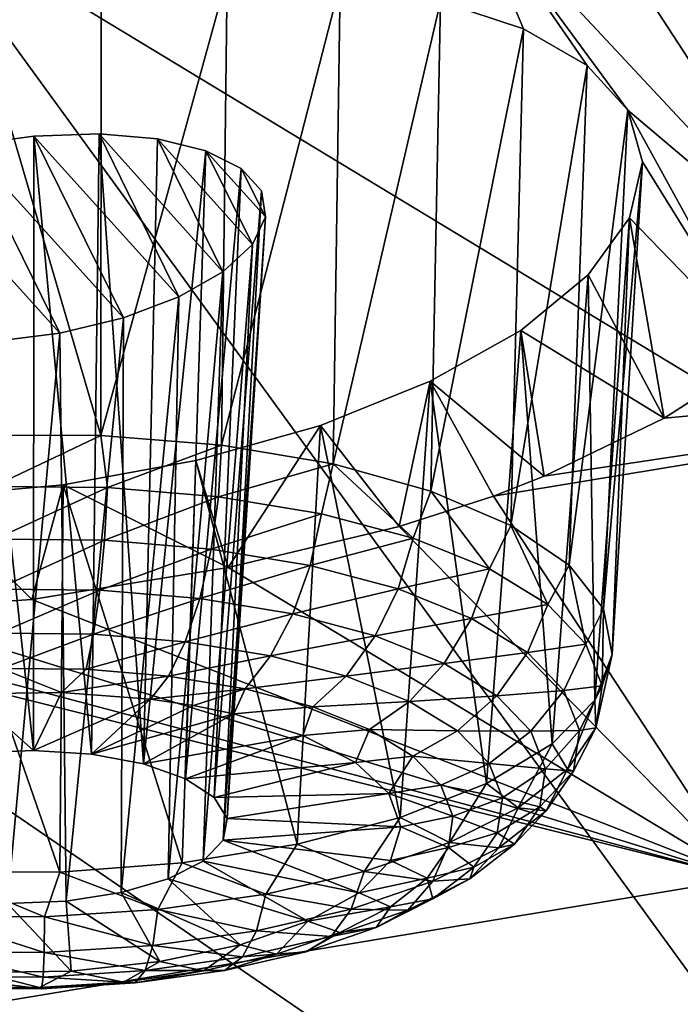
# Model space of a CAD drawing. Header units: metres. Extents: x -106 to 264, y -111 to 81.
# Tile 390 of 549: x 213.17 to 214.76, y 13.18 to 15.56. Entities that reach past the tile are written whole.
import ezdxf

# ---------------------------------------------------------------- set-up
doc = ezdxf.new("R2010")
doc.units = ezdxf.units.M
doc.layers.add('solid_20422013', color=7, linetype='CONTINUOUS')

msp = doc.modelspace()

# ---------------------------------------------------------------- linework, layer by layer
at = {"layer": 'solid_20422013'}
for points in [[(218.762115, 12.291138, 238.403961), (215.270538, 16.249247, 232.649216), (212.900543, 15.840211, 233.786911)], [(214.381882, 15.535535, 164.420288), (214.181198, 15.601542, 164.203796), (214.239532, 15.875451, 163.603882)], [(215.13942, 14.9111, 166.056503), (214.239532, 15.875451, 163.603882), (214.539581, 15.832548, 163.805923)], [(214.63327, 15.338766, 164.944534), (214.239532, 15.875451, 163.603882), (215.13942, 14.9111, 166.056503)], [(214.535217, 15.447145, 164.669815), (214.381882, 15.535535, 164.420288), (214.239532, 15.875451, 163.603882)], [(214.63327, 15.338766, 164.944534), (214.535217, 15.447145, 164.669815), (214.239532, 15.875451, 163.603882)], [(215.844086, 11.795864, 239.781464), (212.900543, 15.840211, 233.786911), (210.43573, 15.501623, 234.728928)], [(215.844086, 11.795864, 239.781464), (218.762115, 12.291138, 238.403961), (212.900543, 15.840211, 233.786911)], [(215.253448, 15.077964, 165.725983), (214.539581, 15.832548, 163.805923), (214.799408, 15.7631, 164.052795)], [(215.13942, 14.9111, 166.056503), (214.539581, 15.832548, 163.805923), (215.253448, 15.077964, 165.725983)], [(213.361847, 14.554174, 163.459473), (213.362549, 15.652577, 163.810898), (213.666855, 15.661923, 163.893936)], [(213.652664, 14.530636, 163.528091), (213.361847, 14.554174, 163.459473), (213.666855, 15.661923, 163.893936)], [(213.652664, 14.530636, 163.528091), (213.666855, 15.661923, 163.893936), (213.939331, 15.644722, 164.025925)], [(213.361847, 14.554174, 163.459473), (213.049881, 15.619133, 163.787521), (213.362549, 15.652577, 163.810898)], [(213.922058, 14.485106, 163.651321), (213.652664, 14.530636, 163.528091), (213.939331, 15.644722, 164.025925)], [(213.922058, 14.485106, 163.651321), (213.939331, 15.644722, 164.025925), (214.181198, 15.601542, 164.203796)], [(213.361847, 14.554174, 163.459473), (213.062332, 14.554694, 163.448486), (213.049881, 15.619133, 163.787521)], [(214.158249, 14.419577, 163.823792), (213.922058, 14.485106, 163.651321), (214.181198, 15.601542, 164.203796)], [(214.158249, 14.419577, 163.823792), (214.181198, 15.601542, 164.203796), (214.381882, 15.535535, 164.420288)], [(214.350937, 14.336911, 164.037964), (214.158249, 14.419577, 163.823792), (214.381882, 15.535535, 164.420288)], [(214.350937, 14.336911, 164.037964), (214.381882, 15.535535, 164.420288), (214.535217, 15.447145, 164.669815)], [(212.812897, 11.385986, 240.921783), (215.844086, 11.795864, 239.781464), (210.43573, 15.501623, 234.728928)], [(214.491699, 14.240722, 164.284485), (214.350937, 14.336911, 164.037964), (214.535217, 15.447145, 164.669815)], [(214.491699, 14.240722, 164.284485), (214.535217, 15.447145, 164.669815), (214.63327, 15.338766, 164.944534)], [(214.574356, 14.135213, 164.552567), (214.491699, 14.240722, 164.284485), (214.63327, 15.338766, 164.944534)], [(214.574356, 14.135213, 164.552567), (214.63327, 15.338766, 164.944534), (214.668777, 15.214644, 165.233185)], [(214.63327, 15.338766, 164.944534), (215.13942, 14.9111, 166.056503), (214.958298, 14.748164, 166.358368)], [(214.668777, 15.214644, 165.233185), (214.63327, 15.338766, 164.944534), (214.958298, 14.748164, 166.358368)], [(213.199936, 15.276686, 164.621887), (213.338882, 13.784596, 164.175735), (213.357681, 15.282424, 164.66011)], [(213.199936, 15.276686, 164.621887), (213.357681, 15.282424, 164.66011), (213.550156, 14.888766, 165.613358)], [(213.357681, 15.282424, 164.66011), (213.338882, 13.784596, 164.175735), (213.46434, 13.761168, 164.238724)], [(213.498383, 15.270347, 164.732849), (213.357681, 15.282424, 164.66011), (213.46434, 13.761168, 164.238724)], [(213.656326, 14.949225, 165.508865), (213.357681, 15.282424, 164.66011), (213.498383, 15.270347, 164.732849)], [(213.550156, 14.888766, 165.613358), (213.357681, 15.282424, 164.66011), (213.656326, 14.949225, 165.508865)], [(213.039505, 15.255006, 164.623184), (213.1996, 13.793808, 164.148056), (213.199936, 15.276686, 164.621887)], [(213.039505, 15.255006, 164.623184), (213.199936, 15.276686, 164.621887), (213.416107, 14.838135, 165.687622)], [(213.199936, 15.276686, 164.621887), (213.1996, 13.793808, 164.148056), (213.338882, 13.784596, 164.175735)], [(213.199936, 15.276686, 164.621887), (213.550156, 14.888766, 165.613358), (213.416107, 14.838135, 165.687622)], [(213.615219, 15.241399, 164.834869), (213.498383, 15.270347, 164.732849), (213.46434, 13.761168, 164.238724)], [(213.727432, 15.015252, 165.381821), (213.498383, 15.270347, 164.732849), (213.615219, 15.241399, 164.834869)], [(213.656326, 14.949225, 165.508865), (213.498383, 15.270347, 164.732849), (213.727432, 15.015252, 165.381821)], [(212.887451, 15.217246, 164.663055), (213.039505, 15.255006, 164.623184), (213.263199, 14.801023, 165.726242)], [(213.039505, 15.255006, 164.623184), (213.057739, 13.788058, 164.157944), (213.1996, 13.793808, 164.148056)], [(213.039505, 15.255006, 164.623184), (213.416107, 14.838135, 165.687622), (213.263199, 14.801023, 165.726242)], [(213.615219, 15.241399, 164.834869), (213.46434, 13.761168, 164.238724), (213.565781, 13.725422, 164.331924)], [(213.700455, 15.198546, 164.958694), (213.615219, 15.241399, 164.834869), (213.565781, 13.725422, 164.331924)], [(213.758987, 15.081717, 165.241211), (213.615219, 15.241399, 164.834869), (213.700455, 15.198546, 164.958694)], [(213.727432, 15.015252, 165.381821), (213.615219, 15.241399, 164.834869), (213.758987, 15.081717, 165.241211)], [(212.887451, 15.217246, 164.663055), (213.263199, 14.801023, 165.726242), (213.101974, 14.780726, 165.726349)], [(214.595322, 14.024996, 164.83049), (214.574356, 14.135213, 164.552567), (214.668777, 15.214644, 165.233185)], [(214.595322, 14.024996, 164.83049), (214.668777, 15.214644, 165.233185), (214.6371, 15.079438, 165.5233)], [(214.6371, 15.079438, 165.5233), (214.668777, 15.214644, 165.233185), (214.958298, 14.748164, 166.358368)], [(213.700455, 15.198546, 164.958694), (213.565781, 13.725422, 164.331924), (213.634995, 13.680254, 164.447784)], [(213.749512, 15.144435, 165.096863), (213.700455, 15.198546, 164.958694), (213.634995, 13.680254, 164.447784)], [(213.758987, 15.081717, 165.241211), (213.700455, 15.198546, 164.958694), (213.749512, 15.144435, 165.096863)], [(213.749512, 15.144435, 165.096863), (213.634995, 13.680254, 164.447784), (213.666367, 13.629323, 164.576904)], [(213.758987, 15.081717, 165.241211), (213.749512, 15.144435, 165.096863), (213.666367, 13.629323, 164.576904)], [(213.758987, 15.081717, 165.241211), (213.666367, 13.629323, 164.576904), (213.657364, 13.576756, 164.708847)], [(213.727432, 15.015252, 165.381821), (213.758987, 15.081717, 165.241211), (213.657364, 13.576756, 164.708847)], [(214.538071, 14.941849, 165.798813), (214.6371, 15.079438, 165.5233), (214.720764, 14.596025, 166.621048)], [(214.553665, 13.914886, 165.106125), (214.6371, 15.079438, 165.5233), (214.538071, 14.941849, 165.798813)], [(214.553665, 13.914886, 165.106125), (214.595322, 14.024996, 164.83049), (214.6371, 15.079438, 165.5233)], [(214.6371, 15.079438, 165.5233), (214.958298, 14.748164, 166.358368), (214.720764, 14.596025, 166.621048)], [(213.727432, 15.015252, 165.381821), (213.657364, 13.576756, 164.708847), (213.608719, 13.52681, 164.832916)], [(213.656326, 14.949225, 165.508865), (213.727432, 15.015252, 165.381821), (213.608719, 13.52681, 164.832916)], [(213.656326, 14.949225, 165.508865), (213.608719, 13.52681, 164.832916), (213.524368, 13.483532, 164.939056)], [(213.550156, 14.888766, 165.613358), (213.656326, 14.949225, 165.508865), (213.524368, 13.483532, 164.939056)], [(214.375488, 14.80754, 166.046326), (214.538071, 14.941849, 165.798813), (214.720764, 14.596025, 166.621048)], [(214.451218, 13.809699, 165.367416), (214.538071, 14.941849, 165.798813), (214.375488, 14.80754, 166.046326)], [(214.451218, 13.809699, 165.367416), (214.553665, 13.914886, 165.106125), (214.538071, 14.941849, 165.798813)], [(213.550156, 14.888766, 165.613358), (213.524368, 13.483532, 164.939056), (213.411148, 13.450429, 165.018677)], [(213.416107, 14.838135, 165.687622), (213.550156, 14.888766, 165.613358), (213.411148, 13.450429, 165.018677)], [(213.263199, 14.801023, 165.726242), (213.416107, 14.838135, 165.687622), (213.278229, 13.430182, 165.065308)], [(213.416107, 14.838135, 165.687622), (213.411148, 13.450429, 165.018677), (213.278229, 13.430182, 165.065308)], [(214.156738, 14.684684, 166.254547), (214.375488, 14.80754, 166.046326), (214.431732, 14.455843, 166.844543)], [(214.29245, 13.714029, 165.602936), (214.375488, 14.80754, 166.046326), (214.156738, 14.684684, 166.254547)], [(214.29245, 13.714029, 165.602936), (214.451218, 13.809699, 165.367416), (214.375488, 14.80754, 166.046326)], [(214.375488, 14.80754, 166.046326), (214.720764, 14.596025, 166.621048), (214.431732, 14.455843, 166.844543)], [(213.101974, 14.780726, 165.726349), (213.263199, 14.801023, 165.726242), (213.136368, 13.424433, 165.075195)], [(213.263199, 14.801023, 165.726242), (213.278229, 13.430182, 165.065308), (213.136368, 13.424433, 165.075195)], [(214.308945, 14.407763, 166.914993), (214.431732, 14.455843, 166.844543), (216.357483, 14.745153, 166.808304)], [(214.9151, 13.484941, 169.112137), (214.308945, 14.407763, 166.914993), (216.357483, 14.745153, 166.808304)], [(214.431732, 14.455843, 166.844543), (214.720764, 14.596025, 166.621048), (216.357483, 14.745153, 166.808304)], [(214.720764, 14.596025, 166.621048), (214.958298, 14.748164, 166.358368), (216.357483, 14.745153, 166.808304)], [(213.891541, 14.577973, 166.413223), (214.156738, 14.684684, 166.254547), (214.08197, 14.334179, 167.012497)], [(214.084305, 13.632059, 165.802414), (214.156738, 14.684684, 166.254547), (213.891541, 14.577973, 166.413223)], [(214.156738, 14.684684, 166.254547), (214.308945, 14.407763, 166.914993), (214.08197, 14.334179, 167.012497)], [(214.084305, 13.632059, 165.802414), (214.29245, 13.714029, 165.602936), (214.156738, 14.684684, 166.254547)], [(214.156738, 14.684684, 166.254547), (214.431732, 14.455843, 166.844543), (214.308945, 14.407763, 166.914993)], [(213.59111, 14.493635, 166.515549), (213.891541, 14.577973, 166.413223), (213.66893, 14.235164, 167.115906)], [(213.835876, 13.567371, 165.957108), (213.891541, 14.577973, 166.413223), (213.59111, 14.493635, 166.515549)], [(213.891541, 14.577973, 166.413223), (214.08197, 14.334179, 167.012497), (213.66893, 14.235164, 167.115906)], [(213.835876, 13.567371, 165.957108), (214.084305, 13.632059, 165.802414), (213.891541, 14.577973, 166.413223)], [(213.102371, 14.430873, 163.423767), (213.062332, 14.554694, 163.448486), (213.361847, 14.554174, 163.459473)], [(213.378113, 14.428391, 163.438919), (213.102371, 14.430873, 163.423767), (213.361847, 14.554174, 163.459473)], [(213.378113, 14.428391, 163.438919), (213.361847, 14.554174, 163.459473), (213.652664, 14.530636, 163.528091)], [(213.378113, 14.428391, 163.438919), (213.652664, 14.530636, 163.528091), (213.64563, 14.406049, 163.503754)], [(213.64563, 14.406049, 163.503754), (213.652664, 14.530636, 163.528091), (213.922058, 14.485106, 163.651321)], [(213.270493, 14.435019, 166.555389), (213.59111, 14.493635, 166.515549), (213.66893, 14.235164, 167.115906)], [(213.558029, 13.522792, 166.060272), (213.59111, 14.493635, 166.515549), (213.270493, 14.435019, 166.555389)], [(213.558029, 13.522792, 166.060272), (213.835876, 13.567371, 165.957108), (213.59111, 14.493635, 166.515549)], [(213.894638, 14.364708, 163.615799), (213.64563, 14.406049, 163.503754), (213.922058, 14.485106, 163.651321)], [(214.11557, 14.305956, 163.770737), (213.894638, 14.364708, 163.615799), (213.922058, 14.485106, 163.651321)], [(214.11557, 14.305956, 163.770737), (213.922058, 14.485106, 163.651321), (214.158249, 14.419577, 163.823792)], [(212.948044, 14.406001, 166.531876), (213.270493, 14.435019, 166.555389), (213.195618, 14.158026, 167.15802)], [(213.262894, 13.50027, 166.107391), (213.270493, 14.435019, 166.555389), (212.948044, 14.406001, 166.531876)], [(213.106201, 14.303514, 163.433243), (213.102371, 14.430873, 163.423767), (213.378113, 14.428391, 163.438919)], [(213.370987, 14.301129, 163.447784), (213.106201, 14.303514, 163.433243), (213.378113, 14.428391, 163.438919)], [(213.270493, 14.435019, 166.555389), (213.66893, 14.235164, 167.115906), (213.195618, 14.158026, 167.15802)], [(213.262894, 13.50027, 166.107391), (213.558029, 13.522792, 166.060272), (213.270493, 14.435019, 166.555389)], [(213.370987, 14.301129, 163.447784), (213.378113, 14.428391, 163.438919), (213.64563, 14.406049, 163.503754)], [(212.948044, 14.406001, 166.531876), (213.195618, 14.158026, 167.15802), (212.816757, 14.132998, 167.112244)], [(212.963364, 13.500791, 166.096405), (213.262894, 13.50027, 166.107391), (212.948044, 14.406001, 166.531876)], [(213.370987, 14.301129, 163.447784), (213.64563, 14.406049, 163.503754), (213.627884, 14.279675, 163.510056)], [(213.627884, 14.279675, 163.510056), (213.64563, 14.406049, 163.503754), (213.894638, 14.364708, 163.615799)], [(214.08197, 14.334179, 167.012497), (214.308945, 14.407763, 166.914993), (214.9151, 13.484941, 169.112137)], [(214.299942, 14.23205, 163.962601), (214.11557, 14.305956, 163.770737), (214.158249, 14.419577, 163.823792)], [(214.299942, 14.23205, 163.962601), (214.158249, 14.419577, 163.823792), (214.350937, 14.336911, 164.037964)], [(213.86702, 14.239974, 163.617661), (213.627884, 14.279675, 163.510056), (213.894638, 14.364708, 163.615799)], [(213.86702, 14.239974, 163.617661), (213.894638, 14.364708, 163.615799), (214.11557, 14.305956, 163.770737)], [(213.66893, 14.235164, 167.115906), (214.08197, 14.334179, 167.012497), (214.9151, 13.484941, 169.112137)], [(214.440659, 14.145832, 164.184036), (214.299942, 14.23205, 163.962601), (214.350937, 14.336911, 164.037964)], [(214.440659, 14.145832, 164.184036), (214.350937, 14.336911, 164.037964), (214.491699, 14.240722, 164.284485)], [(213.110992, 14.182747, 163.47467), (213.106201, 14.303514, 163.433243), (213.370987, 14.301129, 163.447784)], [(213.359512, 14.180509, 163.488327), (213.110992, 14.182747, 163.47467), (213.370987, 14.301129, 163.447784)], [(213.359512, 14.180509, 163.488327), (213.370987, 14.301129, 163.447784), (213.627884, 14.279675, 163.510056)], [(214.079178, 14.183554, 163.766434), (213.86702, 14.239974, 163.617661), (214.11557, 14.305956, 163.770737)], [(214.079178, 14.183554, 163.766434), (214.11557, 14.305956, 163.770737), (214.299942, 14.23205, 163.962601)], [(213.359512, 14.180509, 163.488327), (213.627884, 14.279675, 163.510056), (213.600601, 14.160374, 163.546768)], [(213.600601, 14.160374, 163.546768), (213.627884, 14.279675, 163.510056), (213.86702, 14.239974, 163.617661)], [(213.825027, 14.123115, 163.647751), (213.600601, 14.160374, 163.546768), (213.86702, 14.239974, 163.617661)], [(213.825027, 14.123115, 163.647751), (213.86702, 14.239974, 163.617661), (214.079178, 14.183554, 163.766434)], [(214.532318, 14.050613, 164.426514), (214.440659, 14.145832, 164.184036), (214.491699, 14.240722, 164.284485)], [(214.532318, 14.050613, 164.426514), (214.491699, 14.240722, 164.284485), (214.574356, 14.135213, 164.552567)], [(213.195618, 14.158026, 167.15802), (213.66893, 14.235164, 167.115906), (214.9151, 13.484941, 169.112137)], [(214.256241, 14.112581, 163.950684), (214.079178, 14.183554, 163.766434), (214.299942, 14.23205, 163.962601)], [(214.256241, 14.112581, 163.950684), (214.299942, 14.23205, 163.962601), (214.440659, 14.145832, 164.184036)], [(213.11647, 14.076458, 163.545364), (213.110992, 14.182747, 163.47467), (213.359512, 14.180509, 163.488327)], [(213.344421, 14.074406, 163.557892), (213.11647, 14.076458, 163.545364), (213.359512, 14.180509, 163.488327)], [(213.344421, 14.074406, 163.557892), (213.359512, 14.180509, 163.488327), (213.600601, 14.160374, 163.546768)], [(214.024155, 14.070164, 163.787384), (213.825027, 14.123115, 163.647751), (214.079178, 14.183554, 163.766434)], [(214.024155, 14.070164, 163.787384), (214.079178, 14.183554, 163.766434), (214.256241, 14.112581, 163.950684)], [(212.225052, 14.15498, 166.90625), (214.9151, 13.484941, 169.112137), (212.818176, 13.136942, 169.345154)], [(212.461563, 14.136136, 167.011017), (214.9151, 13.484941, 169.112137), (212.225052, 14.15498, 166.90625)], [(212.816757, 14.132998, 167.112244), (213.195618, 14.158026, 167.15802), (214.9151, 13.484941, 169.112137)], [(213.344421, 14.074406, 163.557892), (213.600601, 14.160374, 163.546768), (213.565567, 14.055936, 163.611496)], [(213.565567, 14.055936, 163.611496), (213.600601, 14.160374, 163.546768), (213.825027, 14.123115, 163.647751)], [(214.391373, 14.029784, 164.16333), (214.256241, 14.112581, 163.950684), (214.440659, 14.145832, 164.184036)], [(214.391373, 14.029784, 164.16333), (214.440659, 14.145832, 164.184036), (214.532318, 14.050613, 164.426514)], [(212.816757, 14.132998, 167.112244), (214.9151, 13.484941, 169.112137), (212.461563, 14.136136, 167.011017)], [(213.771423, 14.02176, 163.704117), (213.565567, 14.055936, 163.611496), (213.825027, 14.123115, 163.647751)], [(213.771423, 14.02176, 163.704117), (213.825027, 14.123115, 163.647751), (214.024155, 14.070164, 163.787384)], [(214.571411, 13.950054, 164.68074), (214.532318, 14.050613, 164.426514), (214.574356, 14.135213, 164.552567)], [(214.571411, 13.950054, 164.68074), (214.574356, 14.135213, 164.552567), (214.595322, 14.024996, 164.83049)], [(214.190308, 14.003556, 163.960312), (214.024155, 14.070164, 163.787384), (214.256241, 14.112581, 163.950684)], [(214.190308, 14.003556, 163.960312), (214.256241, 14.112581, 163.950684), (214.391373, 14.029784, 164.16333)], [(213.122253, 13.991588, 163.640701), (213.11647, 14.076458, 163.545364), (213.344421, 14.074406, 163.557892)], [(213.326706, 13.989747, 163.651932), (213.122253, 13.991588, 163.640701), (213.344421, 14.074406, 163.557892)], [(213.326706, 13.989747, 163.651932), (213.344421, 14.074406, 163.557892), (213.565567, 14.055936, 163.611496)], [(213.954056, 13.973191, 163.832199), (213.771423, 14.02176, 163.704117), (214.024155, 14.070164, 163.787384)], [(213.954056, 13.973191, 163.832199), (214.024155, 14.070164, 163.787384), (214.190308, 14.003556, 163.960312)], [(213.326706, 13.989747, 163.651932), (213.565567, 14.055936, 163.611496), (213.525055, 13.973182, 163.700012)], [(213.525055, 13.973182, 163.700012), (213.565567, 14.055936, 163.611496), (213.771423, 14.02176, 163.704117)], [(214.479401, 13.938345, 164.396194), (214.391373, 14.029784, 164.16333), (214.532318, 14.050613, 164.426514)], [(214.479401, 13.938345, 164.396194), (214.532318, 14.050613, 164.426514), (214.571411, 13.950054, 164.68074)], [(214.317139, 13.925851, 164.159866), (214.190308, 14.003556, 163.960312), (214.391373, 14.029784, 164.16333)], [(214.317139, 13.925851, 164.159866), (214.391373, 14.029784, 164.16333), (214.479401, 13.938345, 164.396194)], [(214.556412, 13.84802, 164.93692), (214.595322, 14.024996, 164.83049), (214.553665, 13.914886, 165.106125)], [(214.556412, 13.84802, 164.93692), (214.571411, 13.950054, 164.68074), (214.595322, 14.024996, 164.83049)], [(213.709686, 13.94253, 163.783096), (213.525055, 13.973182, 163.700012), (213.771423, 14.02176, 163.704117)], [(213.709686, 13.94253, 163.783096), (213.771423, 14.02176, 163.704117), (213.954056, 13.973191, 163.832199)], [(214.106476, 13.912095, 163.990814), (213.954056, 13.973191, 163.832199), (214.190308, 14.003556, 163.960312)], [(214.106476, 13.912095, 163.990814), (214.190308, 14.003556, 163.960312), (214.317139, 13.925851, 164.159866)], [(213.266739, 13.933624, 163.759064), (213.046005, 13.930121, 163.760742), (213.122253, 13.991588, 163.640701)], [(213.266739, 13.933624, 163.759064), (213.122253, 13.991588, 163.640701), (213.326706, 13.989747, 163.651932)], [(213.266739, 13.933624, 163.759064), (213.326706, 13.989747, 163.651932), (213.525055, 13.973182, 163.700012)], [(213.266739, 13.933624, 163.759064), (213.525055, 13.973182, 163.700012), (213.48175, 13.917556, 163.806427)], [(213.48175, 13.917556, 163.806427), (213.525055, 13.973182, 163.700012), (213.709686, 13.94253, 163.783096)], [(213.873489, 13.898967, 163.897964), (213.709686, 13.94253, 163.783096), (213.954056, 13.973191, 163.832199)], [(213.873489, 13.898967, 163.897964), (213.954056, 13.973191, 163.832199), (214.106476, 13.912095, 163.990814)], [(213.1996, 13.793808, 164.148056), (213.046005, 13.930121, 163.760742), (213.266739, 13.933624, 163.759064)], [(213.1996, 13.793808, 164.148056), (213.057739, 13.788058, 164.157944), (213.046005, 13.930121, 163.760742)], [(213.1996, 13.793808, 164.148056), (213.266739, 13.933624, 163.759064), (213.48175, 13.917556, 163.806427)], [(213.585617, 13.902, 163.848907), (213.48175, 13.917556, 163.806427), (213.709686, 13.94253, 163.783096)], [(213.683121, 13.881773, 163.902939), (213.585617, 13.902, 163.848907), (213.709686, 13.94253, 163.783096)], [(213.683121, 13.881773, 163.902939), (213.709686, 13.94253, 163.783096), (213.873489, 13.898967, 163.897964)], [(214.39975, 13.840035, 164.378418), (214.317139, 13.925851, 164.159866), (214.479401, 13.938345, 164.396194)], [(214.39975, 13.840035, 164.378418), (214.479401, 13.938345, 164.396194), (214.516922, 13.841777, 164.64032)], [(214.516922, 13.841777, 164.64032), (214.479401, 13.938345, 164.396194), (214.571411, 13.950054, 164.68074)], [(214.516922, 13.841777, 164.64032), (214.571411, 13.950054, 164.68074), (214.556412, 13.84802, 164.93692)], [(213.338882, 13.784596, 164.175735), (213.1996, 13.793808, 164.148056), (213.48175, 13.917556, 163.806427)], [(213.338882, 13.784596, 164.175735), (213.48175, 13.917556, 163.806427), (213.585617, 13.902, 163.848907)], [(214.010193, 13.84417, 164.040222), (213.873489, 13.898967, 163.897964), (214.106476, 13.912095, 163.990814)], [(214.010193, 13.84417, 164.040222), (214.106476, 13.912095, 163.990814), (214.222809, 13.840819, 164.173874)], [(214.222809, 13.840819, 164.173874), (214.106476, 13.912095, 163.990814), (214.317139, 13.925851, 164.159866)], [(214.222809, 13.840819, 164.173874), (214.317139, 13.925851, 164.159866), (214.39975, 13.840035, 164.378418)], [(214.4879, 13.748429, 165.185226), (214.553665, 13.914886, 165.106125), (214.451218, 13.809699, 165.367416)], [(214.4879, 13.748429, 165.185226), (214.556412, 13.84802, 164.93692), (214.553665, 13.914886, 165.106125)], [(213.338882, 13.784596, 164.175735), (213.585617, 13.902, 163.848907), (213.683121, 13.881773, 163.902939)], [(213.46434, 13.761168, 164.238724), (213.338882, 13.784596, 164.175735), (213.683121, 13.881773, 163.902939)], [(213.46434, 13.761168, 164.238724), (213.683121, 13.881773, 163.902939), (213.849564, 13.830055, 164.038422)], [(213.849564, 13.830055, 164.038422), (213.683121, 13.881773, 163.902939), (213.873489, 13.898967, 163.897964)], [(213.849564, 13.830055, 164.038422), (213.873489, 13.898967, 163.897964), (214.010193, 13.84417, 164.040222)], [(213.976563, 13.764761, 164.206772), (213.849564, 13.830055, 164.038422), (214.010193, 13.84417, 164.040222)], [(213.976563, 13.764761, 164.206772), (214.010193, 13.84417, 164.040222), (214.114532, 13.780242, 164.204407)], [(214.114532, 13.780242, 164.204407), (214.010193, 13.84417, 164.040222), (214.222809, 13.840819, 164.173874)], [(214.114532, 13.780242, 164.204407), (214.222809, 13.840819, 164.173874), (214.298584, 13.762104, 164.374329)], [(214.298584, 13.762104, 164.374329), (214.222809, 13.840819, 164.173874), (214.39975, 13.840035, 164.378418)], [(214.298584, 13.762104, 164.374329), (214.39975, 13.840035, 164.378418), (214.434967, 13.749406, 164.607529)], [(214.434967, 13.749406, 164.607529), (214.39975, 13.840035, 164.378418), (214.516922, 13.841777, 164.64032)], [(214.434967, 13.749406, 164.607529), (214.516922, 13.841777, 164.64032), (214.502518, 13.743791, 164.886353)], [(214.502518, 13.743791, 164.886353), (214.556412, 13.84802, 164.93692), (214.4879, 13.748429, 165.185226)], [(214.502518, 13.743791, 164.886353), (214.516922, 13.841777, 164.64032), (214.556412, 13.84802, 164.93692)], [(213.565781, 13.725422, 164.331924), (213.46434, 13.761168, 164.238724), (213.849564, 13.830055, 164.038422)], [(213.565781, 13.725422, 164.331924), (213.849564, 13.830055, 164.038422), (213.976563, 13.764761, 164.206772)], [(214.368515, 13.655111, 165.416107), (214.451218, 13.809699, 165.367416), (214.29245, 13.714029, 165.602936)], [(214.368515, 13.655111, 165.416107), (214.4879, 13.748429, 165.185226), (214.451218, 13.809699, 165.367416)], [(213.634995, 13.680254, 164.447784), (213.565781, 13.725422, 164.331924), (213.976563, 13.764761, 164.206772)], [(213.634995, 13.680254, 164.447784), (213.976563, 13.764761, 164.206772), (214.056747, 13.689671, 164.398254)], [(214.056747, 13.689671, 164.398254), (213.976563, 13.764761, 164.206772), (214.114532, 13.780242, 164.204407)], [(214.056747, 13.689671, 164.398254), (214.114532, 13.780242, 164.204407), (214.182495, 13.709641, 164.384201)], [(214.182495, 13.709641, 164.384201), (214.114532, 13.780242, 164.204407), (214.298584, 13.762104, 164.374329)], [(214.182495, 13.709641, 164.384201), (214.298584, 13.762104, 164.374329), (214.330887, 13.678974, 164.584488)], [(214.330887, 13.678974, 164.584488), (214.298584, 13.762104, 164.374329), (214.434967, 13.749406, 164.607529)], [(214.330887, 13.678974, 164.584488), (214.434967, 13.749406, 164.607529), (214.421448, 13.657446, 164.838425)], [(214.436737, 13.648152, 165.124802), (214.4879, 13.748429, 165.185226), (214.368515, 13.655111, 165.416107)], [(214.421448, 13.657446, 164.838425), (214.434967, 13.749406, 164.607529), (214.502518, 13.743791, 164.886353)], [(214.421448, 13.657446, 164.838425), (214.502518, 13.743791, 164.886353), (214.436737, 13.648152, 165.124802)], [(214.436737, 13.648152, 165.124802), (214.502518, 13.743791, 164.886353), (214.4879, 13.748429, 165.185226)], [(214.20285, 13.571651, 165.620697), (214.29245, 13.714029, 165.602936), (214.084305, 13.632059, 165.802414)], [(214.20285, 13.571651, 165.620697), (214.368515, 13.655111, 165.416107), (214.29245, 13.714029, 165.602936)], [(213.666367, 13.629323, 164.576904), (213.634995, 13.680254, 164.447784), (214.056747, 13.689671, 164.398254)], [(213.666367, 13.629323, 164.576904), (214.056747, 13.689671, 164.398254), (214.085495, 13.609133, 164.601776)], [(214.056747, 13.689671, 164.398254), (214.182495, 13.709641, 164.384201), (214.211472, 13.63508, 164.572693)], [(214.085495, 13.609133, 164.601776), (214.056747, 13.689671, 164.398254), (214.211472, 13.63508, 164.572693)], [(214.211472, 13.63508, 164.572693), (214.182495, 13.709641, 164.384201), (214.330887, 13.678974, 164.584488)], [(214.211472, 13.63508, 164.572693), (214.330887, 13.678974, 164.584488), (214.318481, 13.594624, 164.796265)], [(214.318481, 13.594624, 164.796265), (214.330887, 13.678974, 164.584488), (214.421448, 13.657446, 164.838425)], [(214.322098, 13.558538, 165.346527), (214.368515, 13.655111, 165.416107), (214.20285, 13.571651, 165.620697)], [(214.318481, 13.594624, 164.796265), (214.421448, 13.657446, 164.838425), (214.359711, 13.56769, 165.06221)], [(214.322098, 13.558538, 165.346527), (214.436737, 13.648152, 165.124802), (214.368515, 13.655111, 165.416107)], [(214.359711, 13.56769, 165.06221), (214.436737, 13.648152, 165.124802), (214.322098, 13.558538, 165.346527)], [(214.359711, 13.56769, 165.06221), (214.421448, 13.657446, 164.838425), (214.436737, 13.648152, 165.124802)], [(213.657364, 13.576756, 164.708847), (213.666367, 13.629323, 164.576904), (214.085495, 13.609133, 164.601776)], [(213.997269, 13.501257, 165.791138), (214.084305, 13.632059, 165.802414), (213.835876, 13.567371, 165.957108)], [(213.997269, 13.501257, 165.791138), (214.20285, 13.571651, 165.620697), (214.084305, 13.632059, 165.802414)], [(214.085495, 13.609133, 164.601776), (214.211472, 13.63508, 164.572693), (214.200348, 13.559426, 164.76265)], [(214.200348, 13.559426, 164.76265), (214.211472, 13.63508, 164.572693), (214.318481, 13.594624, 164.796265)], [(213.657364, 13.576756, 164.708847), (214.085495, 13.609133, 164.601776), (214.061127, 13.52781, 164.805557)], [(214.061127, 13.52781, 164.805557), (214.085495, 13.609133, 164.601776), (214.200348, 13.559426, 164.76265)], [(214.200348, 13.559426, 164.76265), (214.318481, 13.594624, 164.796265), (214.261856, 13.512295, 165.001541)], [(214.261856, 13.512295, 165.001541), (214.318481, 13.594624, 164.796265), (214.359711, 13.56769, 165.06221)], [(213.608719, 13.52681, 164.832916), (213.657364, 13.576756, 164.708847), (213.985062, 13.450411, 164.997803)], [(213.657364, 13.576756, 164.708847), (214.061127, 13.52781, 164.805557), (213.985062, 13.450411, 164.997803)], [(214.16301, 13.478391, 165.542999), (214.20285, 13.571651, 165.620697), (213.997269, 13.501257, 165.791138)], [(214.16301, 13.478391, 165.542999), (214.322098, 13.558538, 165.346527), (214.20285, 13.571651, 165.620697)], [(213.759674, 13.446634, 165.920868), (213.835876, 13.567371, 165.957108), (213.558029, 13.522792, 166.060272)], [(213.759674, 13.446634, 165.920868), (213.997269, 13.501257, 165.791138), (213.835876, 13.567371, 165.957108)], [(214.061127, 13.52781, 164.805557), (214.200348, 13.559426, 164.76265), (214.149567, 13.485584, 164.946762)], [(214.149567, 13.485584, 164.946762), (214.200348, 13.559426, 164.76265), (214.261856, 13.512295, 165.001541)], [(214.252121, 13.483586, 165.270294), (214.322098, 13.558538, 165.346527), (214.16301, 13.478391, 165.542999)], [(214.252121, 13.483586, 165.270294), (214.359711, 13.56769, 165.06221), (214.322098, 13.558538, 165.346527)], [(214.261856, 13.512295, 165.001541), (214.359711, 13.56769, 165.06221), (214.252121, 13.483586, 165.270294)], [(213.499176, 13.409881, 166.004898), (213.558029, 13.522792, 166.060272), (213.262894, 13.50027, 166.107391)], [(213.499176, 13.409881, 166.004898), (213.759674, 13.446634, 165.920868), (213.558029, 13.522792, 166.060272)], [(213.524368, 13.483532, 164.939056), (213.608719, 13.52681, 164.832916), (213.861679, 13.381416, 165.167374)], [(213.608719, 13.52681, 164.832916), (213.985062, 13.450411, 164.997803), (213.861679, 13.381416, 165.167374)], [(213.985062, 13.450411, 164.997803), (214.061127, 13.52781, 164.805557), (214.149567, 13.485584, 164.946762)], [(212.950073, 13.394893, 166.024857), (213.225815, 13.39241, 166.040009), (212.963364, 13.500791, 166.096405)], [(213.225815, 13.39241, 166.040009), (213.262894, 13.50027, 166.107391), (212.963364, 13.500791, 166.096405)], [(213.225815, 13.39241, 166.040009), (213.499176, 13.409881, 166.004898), (213.262894, 13.50027, 166.107391)], [(213.965576, 13.410789, 165.706665), (213.997269, 13.501257, 165.791138), (213.759674, 13.446634, 165.920868)], [(213.965576, 13.410789, 165.706665), (214.16301, 13.478391, 165.542999), (213.997269, 13.501257, 165.791138)], [(214.149567, 13.485584, 164.946762), (214.261856, 13.512295, 165.001541), (214.163162, 13.43515, 165.192413)], [(214.163162, 13.43515, 165.192413), (214.261856, 13.512295, 165.001541), (214.252121, 13.483586, 165.270294)], [(212.818176, 13.136942, 169.345154), (214.9151, 13.484941, 169.112137), (215.504425, 12.507418, 171.378723)], [(213.411148, 13.450429, 165.018677), (213.524368, 13.483532, 164.939056), (213.698166, 13.324821, 165.304459)], [(213.524368, 13.483532, 164.939056), (213.861679, 13.381416, 165.167374), (213.698166, 13.324821, 165.304459)], [(214.102814, 13.408367, 165.454681), (214.16301, 13.478391, 165.542999), (213.965576, 13.410789, 165.706665)], [(213.985062, 13.450411, 164.997803), (214.149567, 13.485584, 164.946762), (214.06105, 13.416392, 165.11795)], [(214.06105, 13.416392, 165.11795), (214.149567, 13.485584, 164.946762), (214.163162, 13.43515, 165.192413)], [(214.102814, 13.408367, 165.454681), (214.252121, 13.483586, 165.270294), (214.16301, 13.478391, 165.542999)], [(214.163162, 13.43515, 165.192413), (214.252121, 13.483586, 165.270294), (214.102814, 13.408367, 165.454681)], [(213.136368, 13.424433, 165.075195), (213.278229, 13.430182, 165.065308), (213.290298, 13.261028, 165.451736)], [(213.278229, 13.430182, 165.065308), (213.411148, 13.450429, 165.018677), (213.503952, 13.283902, 165.401108)], [(213.278229, 13.430182, 165.065308), (213.503952, 13.283902, 165.401108), (213.290298, 13.261028, 165.451736)], [(213.411148, 13.450429, 165.018677), (213.698166, 13.324821, 165.304459), (213.503952, 13.283902, 165.401108)], [(213.737411, 13.358335, 165.831238), (213.759674, 13.446634, 165.920868), (213.499176, 13.409881, 166.004898)], [(213.737411, 13.358335, 165.831238), (213.965576, 13.410789, 165.706665), (213.759674, 13.446634, 165.920868)], [(213.861679, 13.381416, 165.167374), (213.985062, 13.450411, 164.997803), (214.06105, 13.416392, 165.11795)], [(214.026215, 13.366156, 165.361542), (214.163162, 13.43515, 165.192413), (214.102814, 13.408367, 165.454681)], [(214.06105, 13.416392, 165.11795), (214.163162, 13.43515, 165.192413), (214.026215, 13.366156, 165.361542)], [(213.136368, 13.424433, 165.075195), (213.290298, 13.261028, 165.451736), (213.06958, 13.257525, 165.45343)], [(213.487259, 13.32304, 165.911942), (213.499176, 13.409881, 166.004898), (213.225815, 13.39241, 166.040009)], [(213.487259, 13.32304, 165.911942), (213.737411, 13.358335, 165.831238), (213.499176, 13.409881, 166.004898)], [(213.917526, 13.344925, 165.608292), (213.965576, 13.410789, 165.706665), (213.737411, 13.358335, 165.831238)], [(213.861679, 13.381416, 165.167374), (214.06105, 13.416392, 165.11795), (213.938217, 13.35451, 165.269638)], [(213.917526, 13.344925, 165.608292), (214.102814, 13.408367, 165.454681), (213.965576, 13.410789, 165.706665)], [(214.026215, 13.366156, 165.361542), (214.102814, 13.408367, 165.454681), (213.917526, 13.344925, 165.608292)], [(213.938217, 13.35451, 165.269638), (214.06105, 13.416392, 165.11795), (214.026215, 13.366156, 165.361542)], [(213.224747, 13.306262, 165.945663), (213.225815, 13.39241, 166.040009), (212.950073, 13.394893, 166.024857)], [(212.959946, 13.308646, 165.931107), (213.224747, 13.306262, 165.945663), (212.950073, 13.394893, 166.024857)], [(213.224747, 13.306262, 165.945663), (213.487259, 13.32304, 165.911942), (213.225815, 13.39241, 166.040009)], [(213.698166, 13.324821, 165.304459), (213.861679, 13.381416, 165.167374), (213.785782, 13.302316, 165.396011)], [(213.861679, 13.381416, 165.167374), (213.938217, 13.35451, 165.269638), (213.785782, 13.302316, 165.396011)], [(213.703384, 13.295695, 165.725204), (213.737411, 13.358335, 165.831238), (213.487259, 13.32304, 165.911942)], [(213.703384, 13.295695, 165.725204), (213.917526, 13.344925, 165.608292), (213.737411, 13.358335, 165.831238)], [(213.856262, 13.307962, 165.502426), (214.026215, 13.366156, 165.361542), (213.917526, 13.344925, 165.608292)], [(213.938217, 13.35451, 165.269638), (214.026215, 13.366156, 165.361542), (213.856262, 13.307962, 165.502426)], [(213.856262, 13.307962, 165.502426), (213.917526, 13.344925, 165.608292), (213.703384, 13.295695, 165.725204)], [(213.785782, 13.302316, 165.396011), (213.938217, 13.35451, 165.269638), (213.856262, 13.307962, 165.502426)], [(213.468628, 13.26257, 165.800949), (213.487259, 13.32304, 165.911942), (213.224747, 13.306262, 165.945663)], [(213.468628, 13.26257, 165.800949), (213.703384, 13.295695, 165.725204), (213.487259, 13.32304, 165.911942)], [(213.503952, 13.283902, 165.401108), (213.698166, 13.324821, 165.304459), (213.609604, 13.261815, 165.492203)], [(213.698166, 13.324821, 165.304459), (213.785782, 13.302316, 165.396011), (213.609604, 13.261815, 165.492203)], [(213.222244, 13.246825, 165.832596), (213.224747, 13.306262, 165.945663), (212.959946, 13.308646, 165.931107)], [(212.97374, 13.249063, 165.818924), (213.222244, 13.246825, 165.832596), (212.959946, 13.308646, 165.931107)], [(213.222244, 13.246825, 165.832596), (213.468628, 13.26257, 165.800949), (213.224747, 13.306262, 165.945663)], [(213.659851, 13.262806, 165.60968), (213.703384, 13.295695, 165.725204), (213.468628, 13.26257, 165.800949)], [(213.609604, 13.261815, 165.492203), (213.785782, 13.302316, 165.396011), (213.659851, 13.262806, 165.60968)], [(213.659851, 13.262806, 165.60968), (213.856262, 13.307962, 165.502426), (213.703384, 13.295695, 165.725204)], [(213.785782, 13.302316, 165.396011), (213.856262, 13.307962, 165.502426), (213.659851, 13.262806, 165.60968)], [(213.444504, 13.232423, 165.679153), (213.468628, 13.26257, 165.800949), (213.222244, 13.246825, 165.832596)], [(213.290298, 13.261028, 165.451736), (213.503952, 13.283902, 165.401108), (213.416473, 13.234564, 165.554504)], [(213.503952, 13.283902, 165.401108), (213.609604, 13.261815, 165.492203), (213.416473, 13.234564, 165.554504)], [(213.416473, 13.234564, 165.554504), (213.609604, 13.261815, 165.492203), (213.444504, 13.232423, 165.679153)], [(213.444504, 13.232423, 165.679153), (213.659851, 13.262806, 165.60968), (213.468628, 13.26257, 165.800949)], [(213.609604, 13.261815, 165.492203), (213.659851, 13.262806, 165.60968), (213.444504, 13.232423, 165.679153)], [(213.218521, 13.21798, 165.708176), (213.222244, 13.246825, 165.832596), (212.97374, 13.249063, 165.818924)], [(212.99057, 13.220033, 165.695648), (213.218521, 13.21798, 165.708176), (212.97374, 13.249063, 165.818924)], [(213.06958, 13.257525, 165.45343), (213.213776, 13.22161, 165.580551), (213.009323, 13.223451, 165.569305)], [(213.06958, 13.257525, 165.45343), (213.290298, 13.261028, 165.451736), (213.213776, 13.22161, 165.580551)], [(213.290298, 13.261028, 165.451736), (213.416473, 13.234564, 165.554504), (213.213776, 13.22161, 165.580551)], [(213.218521, 13.21798, 165.708176), (213.444504, 13.232423, 165.679153), (213.222244, 13.246825, 165.832596)], [(213.009323, 13.223451, 165.569305), (213.213776, 13.22161, 165.580551), (212.99057, 13.220033, 165.695648)], [(213.213776, 13.22161, 165.580551), (213.218521, 13.21798, 165.708176), (212.99057, 13.220033, 165.695648)], [(213.213776, 13.22161, 165.580551), (213.416473, 13.234564, 165.554504), (213.218521, 13.21798, 165.708176)], [(213.416473, 13.234564, 165.554504), (213.444504, 13.232423, 165.679153), (213.218521, 13.21798, 165.708176)]]:
    msp.add_3dface(points, dxfattribs=at)

doc.saveas('drawing.dxf')
